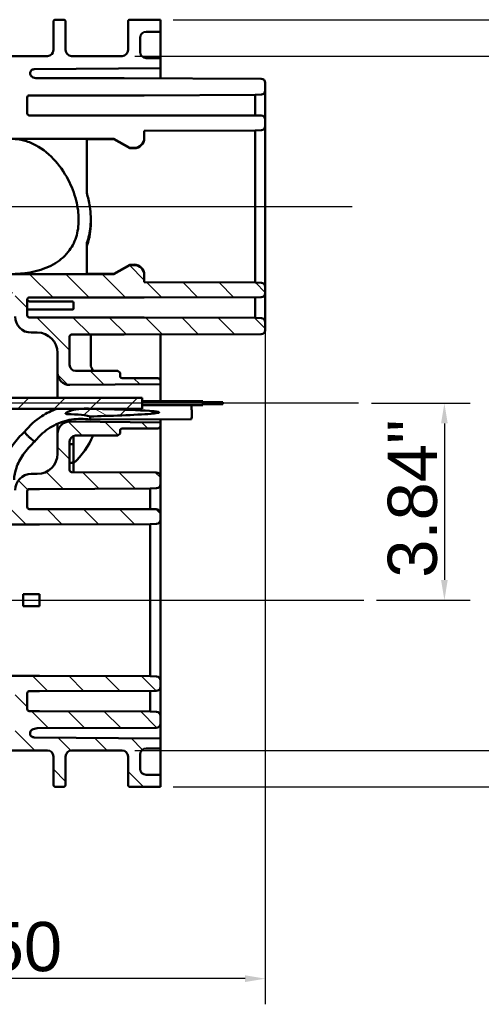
# Model space of a CAD drawing. Header units: inches. Extents: x 0 to 93.5, y 0 to 66.1.
# Tile 435 of 437: x 68.3 to 77.3, y 25.5 to 44.7. Entities that reach past the tile are written whole.
import ezdxf

# ---------------------------------------------------------------- set-up
doc = ezdxf.new("R2010")
doc.units = ezdxf.units.IN
doc.header["$LTSCALE"] = 4
doc.header["$MEASUREMENT"] = 0
for name, color, linetype, lineweight in [('Centerline (ANSI)', 7, 'Continuous', 25), ('Dimension (ANSI)', 7, 'Continuous', 25), ('Hatch (ANSI)', 7, 'Continuous', 18), ('Visible (ANSI)', 7, 'Continuous', 50)]:
    doc.layers.add(name, color=color, linetype=linetype, lineweight=lineweight)
doc.styles.add('Note Text (ANSI)', font='arial.ttf')
doc.dimstyles.new('Default (ANSI)', dxfattribs={"dimscale": 4, "dimtxt": 0.24, "dimasz": 0.098425, "dimexe": 0.125, "dimexo": 0.0625, "dimgap": 0.031496, "dimtad": 0, "dimtih": 1, "dimtoh": 1, "dimrnd": 1e-08, "dimzin": 4, "dimdsep": 46, "dimtxsty": 'Note Text (ANSI)', "dimcen": 0.09, "dimdle": 0.393701, "dimclrd": 256, "dimclre": 256, "dimclrt": 256, "dimadec": 0, "dimazin": 1, "dimtfac": 0.5, "dimtofl": 0, "dimtmove": 0, "dimatfit": 3, "dimfxl": 1, "dimtolj": 1, "dimtzin": 4, "dimlwd": -1, "dimlwe": -1, "dimarcsym": 0})

# ---------------------------------------------------------------- blocks, each defined once
blk = doc.blocks.new('*D10')
at = {"layer": 'Defpoints', "color": 0, "transparency": 16777216}
for p in [(74.874, 37.217), (74.973, 33.379), (76.548, 33.379)]:
    blk.add_point(p, dxfattribs=at)
at = {"layer": 'Dimension (ANSI)', "transparency": 16777216}
for p, q in [((75.124, 37.217), (77.048, 37.217)), ((76.548, 36.824), (76.548, 33.773)), ((75.223, 33.379), (77.048, 33.379))]:
    blk.add_line(p, q, dxfattribs=at)
for points in [[(76.482, 36.824), (76.613, 36.824), (76.548, 37.217)], [(76.482, 33.773), (76.613, 33.773), (76.548, 33.379)]]:
    blk.add_solid(points, dxfattribs=at)
at = {"layer": 'Dimension (ANSI)', "transparency": 16777216, "insert": (75.441, 33.815), "char_height": 0.96, "attachment_point": 1, "rotation": 90, "style": 'Note Text (ANSI)'}
blk.add_mtext('\\A1;\\fArial|b0|i0;\\H0.9600;3.84"', dxfattribs=at)
blk = doc.blocks.new('*D11')
at = {"layer": 'Defpoints', "color": 0, "transparency": 16777216}
for p in [(70.255, 43.989), (70.255, 30.446), (78.897, 30.446)]:
    blk.add_point(p, dxfattribs=at)
at = {"layer": 'Dimension (ANSI)', "transparency": 16777216}
for p, q in [((70.505, 43.989), (79.397, 43.989)), ((78.897, 43.595), (78.897, 30.839)), ((70.505, 30.446), (79.397, 30.446))]:
    blk.add_line(p, q, dxfattribs=at)
for points in [[(78.831, 43.595), (78.962, 43.595), (78.897, 43.989)], [(78.831, 30.839), (78.962, 30.839), (78.897, 30.446)]]:
    blk.add_solid(points, dxfattribs=at)
at = {"layer": 'Dimension (ANSI)', "transparency": 16777216, "insert": (77.79, 35.406), "char_height": 0.96, "attachment_point": 1, "rotation": 90, "style": 'Note Text (ANSI)'}
blk.add_mtext('\\A1;\\fArial|b0|i0;\\H0.9600;13.54"', dxfattribs=at)
blk = doc.blocks.new('*D12')
at = {"layer": 'Defpoints', "color": 0, "transparency": 16777216}
for p in [(71.003, 44.698), (71.003, 29.737), (81.731, 29.737)]:
    blk.add_point(p, dxfattribs=at)
at = {"layer": 'Dimension (ANSI)', "transparency": 16777216}
for p, q in [((71.253, 44.698), (82.231, 44.698)), ((81.731, 44.304), (81.731, 30.131)), ((71.253, 29.737), (82.231, 29.737))]:
    blk.add_line(p, q, dxfattribs=at)
for points in [[(81.666, 44.304), (81.797, 44.304), (81.731, 44.698)], [(81.666, 30.131), (81.797, 30.131), (81.731, 29.737)]]:
    blk.add_solid(points, dxfattribs=at)
at = {"layer": 'Dimension (ANSI)', "transparency": 16777216, "insert": (80.625, 35.406), "char_height": 0.96, "attachment_point": 1, "rotation": 90, "style": 'Note Text (ANSI)'}
blk.add_mtext('\\A1;\\fArial|b0|i0;\\H0.9600;14.96"', dxfattribs=at)
blk = doc.blocks.new('*D14')
at = {"layer": 'Defpoints', "color": 0, "transparency": 16777216}
for p in [(73.05, 39.488), (61.554, 29.737), (61.554, 25.997)]:
    blk.add_point(p, dxfattribs=at)
at = {"layer": 'Dimension (ANSI)', "transparency": 16777216}
for p, q in [((73.05, 39.238), (73.05, 25.497)), ((61.554, 29.487), (61.554, 25.497)), ((72.656, 25.997), (61.948, 25.997))]:
    blk.add_line(p, q, dxfattribs=at)
for points in [[(61.948, 26.063), (61.948, 25.931), (61.554, 25.997)], [(72.656, 26.063), (72.656, 25.931), (73.05, 25.997)]]:
    blk.add_solid(points, dxfattribs=at)
at = {"layer": 'Dimension (ANSI)', "transparency": 16777216, "insert": (65.729, 27.103), "char_height": 0.96, "attachment_point": 1, "style": 'Note Text (ANSI)'}
blk.add_mtext('\\A1;11.50', dxfattribs=at)

msp = doc.modelspace()

# ---------------------------------------------------------------- hatches: boundary and pattern name
at = {"layer": 'Hatch (ANSI)'}
h = msp.add_hatch(dxfattribs=at)
h.set_pattern_fill('ANSI31', color=256, scale=4, angle=90.0002, style=0)
edge = h.paths.add_edge_path()
edge.add_line((71.003, 36.843), (69.233, 36.859))
edge.add_ellipse((69.231, 36.623), major_axis=(-0.236, 0.002), ratio=1, start_angle=270, end_angle=360.5)
edge.add_line((68.995, 36.623), (68.995, 36.233))
edge.add_ellipse((68.601, 36.233), major_axis=(0, -0.394), ratio=1, start_angle=0, end_angle=90, ccw=False)
edge.add_line((68.601, 35.839), (68.483, 35.839))
edge.add_ellipse((68.483, 35.524), major_axis=(-0.315, 0), ratio=1, start_angle=270, end_angle=360)
edge.add_line((68.168, 35.524), (68.168, 35.154))
edge.add_line((68.168, 35.154), (68.09, 35.154))
edge.add_line((68.09, 35.154), (68.09, 34.855))
edge.add_line((68.09, 34.855), (68.641, 34.855))
edge.add_line((68.641, 34.855), (70.806, 34.862))
edge.add_line((70.806, 34.862), (70.928, 34.868))
edge.add_ellipse((70.924, 34.947), major_axis=(0.0787, 0.0037), ratio=1, start_angle=270, end_angle=357.309)
edge.add_line((71.003, 34.947), (71.003, 35.072))
edge.add_ellipse((70.924, 35.072), major_axis=(0, 0.0787), ratio=1, start_angle=270, end_angle=359.9045)
edge.add_line((70.924, 35.151), (68.641, 35.154))
edge.add_line((68.641, 35.154), (68.444, 35.154))
edge.add_ellipse((68.444, 35.194), major_axis=(-0.0394, 0), ratio=1, start_angle=0, end_angle=90, ccw=False)
edge.add_line((68.404, 35.194), (68.404, 35.505))
edge.add_ellipse((68.444, 35.505), major_axis=(0, 0.0394), ratio=1, start_angle=0, end_angle=90, ccw=False)
edge.add_line((68.444, 35.544), (68.641, 35.544))
edge.add_line((68.641, 35.544), (70.806, 35.553))
edge.add_line((70.806, 35.553), (70.928, 35.559))
edge.add_ellipse((70.924, 35.638), major_axis=(0.0787, 0.0038), ratio=1, start_angle=270, end_angle=357.2613)
edge.add_line((71.003, 35.638), (71.003, 35.791))
edge.add_ellipse((70.924, 35.791), major_axis=(0, 0.0787), ratio=1, start_angle=270, end_angle=359.783)
edge.add_line((70.924, 35.869), (69.27, 35.876))
edge.add_ellipse((69.271, 35.915), major_axis=(-0.0394, 0.0001), ratio=1, start_angle=0.217, end_angle=90, ccw=False)
edge.add_line((69.231, 35.915), (69.231, 36.469))
edge.add_ellipse((69.349, 36.469), major_axis=(0, 0.118), ratio=1, start_angle=0, end_angle=90, ccw=False)
edge.add_line((69.349, 36.587), (70.176, 36.587))
edge.add_line((70.176, 36.587), (70.216, 36.627))
edge.add_line((70.216, 36.627), (70.216, 36.686))
edge.add_ellipse((70.255, 36.686), major_axis=(0, 0.0394), ratio=1, start_angle=0, end_angle=90, ccw=False)
edge.add_line((70.255, 36.725), (70.964, 36.725))
edge.add_line((70.964, 36.725), (71.003, 36.765))
edge.add_line((71.003, 36.765), (71.003, 36.843))
edge = h.paths.add_edge_path()
edge.add_ellipse((68.164, 39.505), major_axis=(0.0236, 0), ratio=1, start_angle=270, end_angle=360)
edge.add_line((68.188, 39.505), (68.188, 39.521))
edge.add_line((68.188, 39.521), (68.188, 39.56))
edge.add_line((68.188, 39.56), (68.188, 39.576))
edge.add_ellipse((68.164, 39.576), major_axis=(0, 0.0236), ratio=1, start_angle=270, end_angle=360)
edge.add_line((68.164, 39.599), (68.151, 39.599))
edge.add_line((68.151, 39.599), (68.127, 39.599))
edge.add_line((68.127, 39.599), (68.09, 39.599))
edge.add_line((68.09, 39.599), (67.971, 39.599))
edge.add_line((67.971, 39.599), (67.932, 39.639))
edge.add_line((67.932, 39.639), (67.932, 39.737))
edge.add_line((67.932, 39.737), (68.09, 39.737))
edge.add_line((68.09, 39.737), (70.097, 39.737))
edge.add_line((70.097, 39.737), (70.404, 39.914))
edge.add_line((70.404, 39.914), (70.491, 39.914))
edge.add_ellipse((70.491, 39.717), major_axis=(0, 0.197), ratio=1, start_angle=270, end_angle=360, ccw=False)
edge.add_line((70.688, 39.717), (70.688, 39.58))
edge.add_line((70.688, 39.58), (72.853, 39.572))
edge.add_line((72.853, 39.572), (72.975, 39.567))
edge.add_ellipse((72.971, 39.488), major_axis=(0, 0.0787), ratio=1, start_angle=270, end_angle=357.309, ccw=False)
edge.add_line((73.05, 39.488), (73.05, 39.363))
edge.add_ellipse((72.971, 39.363), major_axis=(0.0787, 0.0001), ratio=1, start_angle=270, end_angle=359.9045, ccw=False)
edge.add_line((72.972, 39.284), (70.688, 39.28))
edge.add_line((70.688, 39.28), (68.444, 39.28))
edge.add_ellipse((68.444, 39.241), major_axis=(0, 0.0394), ratio=1, start_angle=0, end_angle=90)
edge.add_line((68.404, 39.241), (68.404, 38.93))
edge.add_ellipse((68.444, 38.93), major_axis=(-0.0394, 0), ratio=1, start_angle=0, end_angle=90)
edge.add_line((68.444, 38.891), (70.688, 38.891))
edge.add_line((70.688, 38.891), (72.853, 38.882))
edge.add_line((72.853, 38.882), (72.975, 38.876))
edge.add_ellipse((72.971, 38.797), major_axis=(0, 0.0787), ratio=1, start_angle=270, end_angle=357.2613, ccw=False)
edge.add_line((73.05, 38.797), (73.05, 38.644))
edge.add_ellipse((72.971, 38.644), major_axis=(0.0787, 0.0003), ratio=1, start_angle=270, end_angle=359.7954, ccw=False)
edge.add_line((72.972, 38.566), (70.294, 38.556))
edge.add_line((70.294, 38.556), (69.271, 38.556))
edge.add_ellipse((69.271, 38.517), major_axis=(0, 0.0394), ratio=1, start_angle=0, end_angle=90)
edge.add_line((69.231, 38.517), (69.231, 37.965))
edge.add_ellipse((69.349, 37.965), major_axis=(-0.118, 0), ratio=1, start_angle=0, end_angle=90)
edge.add_line((69.349, 37.847), (70.176, 37.847))
edge.add_line((70.176, 37.847), (70.216, 37.808))
edge.add_line((70.216, 37.808), (70.216, 37.749))
edge.add_ellipse((70.255, 37.749), major_axis=(-0.0394, 0), ratio=1, start_angle=0, end_angle=90)
edge.add_line((70.255, 37.71), (70.964, 37.71))
edge.add_line((70.964, 37.71), (71.003, 37.67))
edge.add_line((71.003, 37.67), (71.003, 37.591))
edge.add_line((71.003, 37.591), (69.233, 37.576))
edge.add_ellipse((69.231, 37.812), major_axis=(0, -0.236), ratio=1, start_angle=270, end_angle=360.5, ccw=False)
edge.add_line((68.995, 37.812), (68.995, 38.202))
edge.add_ellipse((68.601, 38.202), major_axis=(0.394, 0), ratio=1, start_angle=0, end_angle=90)
edge.add_line((68.601, 38.595), (68.483, 38.595))
edge.add_ellipse((68.483, 38.91), major_axis=(0, -0.315), ratio=1, start_angle=270, end_angle=360, ccw=False)
edge.add_line((68.168, 38.91), (68.168, 39.363))
edge.add_line((68.168, 39.363), (68.09, 39.363))
edge.add_line((68.09, 39.363), (68.09, 39.461))
edge.add_line((68.09, 39.461), (68.109, 39.481))
edge.add_line((68.109, 39.481), (68.164, 39.481))
edge = h.paths.add_edge_path()
edge.add_line((63.168, 30.31), (63.168, 30.148))
edge.add_line((63.168, 30.148), (62.617, 30.143))
edge.add_line((62.617, 30.143), (61.633, 30.135))
edge.add_line((61.633, 30.135), (61.633, 30.135))
edge.add_line((61.633, 30.135), (61.633, 30.127))
edge.add_ellipse((61.613, 30.127), major_axis=(0, -0.0197), ratio=1, start_angle=36.8699, end_angle=90, ccw=False)
edge.add_ellipse((61.613, 30.127), major_axis=(-0.0157, -0.0118), ratio=1, start_angle=53.1301, end_angle=90, ccw=False)
edge.add_line((61.613, 30.107), (61.554, 30.107))
edge.add_line((61.554, 30.107), (61.554, 29.993))
edge.add_line((61.554, 29.993), (61.554, 29.737))
edge.add_line((61.554, 29.737), (63.05, 29.737))
edge.add_ellipse((63.05, 30.013), major_axis=(0.276, 0), ratio=1, start_angle=270, end_angle=360)
edge.add_line((63.326, 30.013), (63.326, 30.305))
edge.add_ellipse((63.444, 30.305), major_axis=(0, 0.118), ratio=1, start_angle=0.5, end_angle=90, ccw=False)
edge.add_line((63.443, 30.423), (64.427, 30.431))
edge.add_ellipse((64.428, 30.313), major_axis=(0.118, 0.001), ratio=1, start_angle=359.5, end_angle=450, ccw=False)
edge.add_line((64.546, 30.313), (64.546, 29.776))
edge.add_ellipse((64.586, 29.776), major_axis=(0, -0.0394), ratio=1, start_angle=270, end_angle=360)
edge.add_line((64.586, 29.737), (64.743, 29.737))
edge.add_ellipse((64.743, 29.776), major_axis=(0.0394, 0), ratio=1, start_angle=270, end_angle=360)
edge.add_line((64.782, 29.776), (64.782, 30.317))
edge.add_ellipse((64.901, 30.317), major_axis=(0, 0.118), ratio=1, start_angle=0.5, end_angle=90, ccw=False)
edge.add_line((64.9, 30.436), (65.884, 30.444))
edge.add_ellipse((65.885, 30.326), major_axis=(0.118, 0.001), ratio=1, start_angle=359.5, end_angle=450, ccw=False)
edge.add_line((66.003, 30.326), (66.003, 29.776))
edge.add_ellipse((66.042, 29.776), major_axis=(0, -0.0394), ratio=1, start_angle=270, end_angle=360)
edge.add_line((66.042, 29.737), (66.2, 29.737))
edge.add_ellipse((66.2, 29.776), major_axis=(0.0394, 0), ratio=1, start_angle=270, end_angle=360)
edge.add_line((66.239, 29.776), (66.239, 30.33))
edge.add_ellipse((66.357, 30.33), major_axis=(0, 0.118), ratio=1, start_angle=0.5, end_angle=90, ccw=False)
edge.add_line((66.356, 30.448), (67.34, 30.457))
edge.add_ellipse((67.342, 30.339), major_axis=(0.118, 0.001), ratio=1, start_angle=359.5, end_angle=450, ccw=False)
edge.add_line((67.46, 30.339), (67.46, 29.776))
edge.add_ellipse((67.499, 29.776), major_axis=(0, -0.0394), ratio=1, start_angle=270, end_angle=360)
edge.add_line((67.499, 29.737), (67.656, 29.737))
edge.add_ellipse((67.656, 29.776), major_axis=(0.0394, 0), ratio=1, start_angle=270, end_angle=360)
edge.add_line((67.696, 29.776), (67.696, 30.328))
edge.add_ellipse((67.814, 30.328), major_axis=(0, 0.118), ratio=1, start_angle=0, end_angle=90, ccw=False)
edge.add_line((67.814, 30.446), (68.798, 30.446))
edge.add_ellipse((68.798, 30.328), major_axis=(0.118, 0), ratio=1, start_angle=0, end_angle=90, ccw=False)
edge.add_line((68.916, 30.328), (68.916, 29.776))
edge.add_ellipse((68.956, 29.776), major_axis=(0, -0.0394), ratio=1, start_angle=270, end_angle=360)
edge.add_line((68.956, 29.737), (69.113, 29.737))
edge.add_ellipse((69.113, 29.776), major_axis=(0.0394, 0), ratio=1, start_angle=270, end_angle=360)
edge.add_line((69.153, 29.776), (69.153, 30.328))
edge.add_ellipse((69.271, 30.328), major_axis=(0, 0.118), ratio=1, start_angle=0, end_angle=90, ccw=False)
edge.add_line((69.271, 30.446), (70.255, 30.446))
edge.add_ellipse((70.255, 30.328), major_axis=(0.118, 0), ratio=1, start_angle=0, end_angle=90, ccw=False)
edge.add_line((70.373, 30.328), (70.373, 29.776))
edge.add_ellipse((70.412, 29.776), major_axis=(0, -0.0394), ratio=1, start_angle=270, end_angle=360)
edge.add_line((70.412, 29.737), (71.003, 29.737))
edge.add_line((71.003, 29.737), (71.003, 29.973))
edge.add_line((71.003, 29.973), (70.727, 29.973))
edge.add_ellipse((70.727, 30.091), major_axis=(-0.118, 0), ratio=1, start_angle=0, end_angle=90, ccw=False)
edge.add_line((70.609, 30.091), (70.609, 30.367))
edge.add_ellipse((70.727, 30.367), major_axis=(0, 0.118), ratio=1, start_angle=0, end_angle=90, ccw=False)
edge.add_line((70.727, 30.485), (71.003, 30.485))
edge.add_line((71.003, 30.485), (71.003, 30.682))
edge.add_line((71.003, 30.682), (68.537, 30.703))
edge.add_spline(control_points=[(68.537, 30.703), (68.529, 30.704), (68.521, 30.705), (68.505, 30.71), (68.498, 30.714), (68.483, 30.724), (68.476, 30.732), (68.465, 30.749), (68.462, 30.759), (68.458, 30.779), (68.459, 30.79), (68.463, 30.81), (68.467, 30.819), (68.479, 30.836), (68.487, 30.843), (68.495, 30.849)], knot_values=[-0.51428, -0.51428, -0.51428, -0.51428, -0.452462, -0.452462, -0.390644, -0.390644, -0.312516, -0.312516, -0.234387, -0.234387, -0.156258, -0.156258, -0.078129, -0.078129, 0, 0, 0, 0], degree=3, periodic=0)
edge.add_ellipse((68.601, 30.683), major_axis=(0.166, 0.106), ratio=1, start_angle=57.6261, end_angle=90, ccw=False)
edge.add_line((68.601, 30.88), (70.924, 30.888))
edge.add_ellipse((70.924, 30.967), major_axis=(0.0787, 0.0003), ratio=1, start_angle=270, end_angle=359.783)
edge.add_line((71.003, 30.967), (71.003, 31.12))
edge.add_ellipse((70.924, 31.12), major_axis=(0, 0.0787), ratio=1, start_angle=270, end_angle=357.2613)
edge.add_line((70.928, 31.199), (70.806, 31.204))
edge.add_line((70.806, 31.204), (68.641, 31.213))
edge.add_line((68.641, 31.213), (68.444, 31.213))
edge.add_ellipse((68.444, 31.253), major_axis=(-0.0394, 0), ratio=1, start_angle=0, end_angle=90, ccw=False)
edge.add_line((68.404, 31.253), (68.404, 31.564))
edge.add_ellipse((68.444, 31.564), major_axis=(0, 0.0394), ratio=1, start_angle=0, end_angle=90, ccw=False)
edge.add_line((68.444, 31.603), (68.641, 31.603))
edge.add_line((68.641, 31.603), (70.924, 31.607))
edge.add_ellipse((70.924, 31.686), major_axis=(0.0787, 0.0001), ratio=1, start_angle=270, end_angle=359.9045)
edge.add_line((71.003, 31.686), (71.003, 31.811))
edge.add_ellipse((70.924, 31.811), major_axis=(0, 0.0787), ratio=1, start_angle=270, end_angle=357.309)
edge.add_line((70.928, 31.889), (70.806, 31.895))
edge.add_line((70.806, 31.895), (68.641, 31.902))
edge.add_line((68.641, 31.902), (68.09, 31.902))
edge.add_line((68.09, 31.902), (68.09, 31.603))
edge.add_line((68.09, 31.603), (68.168, 31.603))
edge.add_line((68.168, 31.603), (68.168, 30.837))
edge.add_ellipse((68.03, 30.837), major_axis=(0, -0.138), ratio=1, start_angle=0.5, end_angle=90, ccw=False)
edge.add_line((68.032, 30.699), (61.554, 30.643))
edge.add_line((61.554, 30.643), (61.554, 30.564))
edge.add_line((61.554, 30.564), (61.554, 30.465))
edge.add_line((61.554, 30.465), (61.554, 30.351))
edge.add_line((61.554, 30.351), (61.613, 30.351))
edge.add_ellipse((61.613, 30.332), major_axis=(0.0197, 0), ratio=1, start_angle=53.1301, end_angle=90, ccw=False)
edge.add_ellipse((61.613, 30.332), major_axis=(0.0157, -0.0118), ratio=1, start_angle=36.8699, end_angle=90, ccw=False)
edge.add_line((61.633, 30.332), (61.633, 30.324))
edge.add_line((61.633, 30.324), (61.633, 30.324))
edge.add_line((61.633, 30.324), (62.617, 30.315))
edge.add_line((62.617, 30.315), (63.168, 30.31))
h = msp.add_hatch(dxfattribs=at)
h.set_pattern_fill('ANSI31', color=256, scale=4, style=0)
h.paths.add_polyline_path([(66.712, 37.326), (66.712, 37.109), (69.437, 37.109), (69.732, 37.109), (70.649, 37.109), (70.649, 37.326)])
h = msp.add_hatch(dxfattribs=at)
h.set_pattern_fill('ANSI31', color=256, scale=4, angle=105.0002, style=0)
edge = h.paths.add_edge_path()
edge.add_spline(control_points=[(69.637, 36.961), (69.974, 36.97), (70.54, 36.989), (70.859, 37.016), (70.912, 37.022), (70.955, 37.03), (70.965, 37.032), (70.972, 37.035), (70.974, 37.036), (70.976, 37.038), (70.976, 37.038), (70.977, 37.039), (70.977, 37.039), (70.977, 37.04), (70.977, 37.04), (70.977, 37.041), (70.977, 37.041), (70.977, 37.042), (70.977, 37.042), (70.975, 37.043), (70.974, 37.044), (70.967, 37.048), (70.959, 37.05), (70.917, 37.058), (70.86, 37.064), (70.788, 37.069)], knot_values=[-10.58643, -10.58643, -10.58643, -10.58643, -4.969898, -4.969898, -4.112083, -4.112083, -3.837783, -3.837783, -3.763118, -3.763118, -3.730526, -3.730526, -3.711942, -3.711942, -3.696896, -3.696896, -3.680356, -3.680356, -3.656239, -3.656239, -3.594529, -3.594529, -3.400438, -3.400438, -2.751905, -2.751905, -2.751905, -2.751905], degree=3, periodic=0)
edge.add_spline(control_points=[(70.788, 37.069), (70.582, 37.084), (70.252, 37.095), (69.919, 37.105), (69.825, 37.107), (69.732, 37.109)], knot_values=[-2.751905, -2.751905, -2.751905, -2.751905, -0.91488, -0.91488, -0.21274, -0.21274, -0.21274, -0.21274], degree=3, periodic=0)
edge.add_spline(control_points=[(69.732, 37.109), (69.704, 37.11), (69.676, 37.11), (69.648, 37.111)], knot_values=[-0.21274, -0.21274, -0.21274, -0.21274, 0, 0, 0, 0], degree=3, periodic=0)
edge.add_spline(control_points=[(69.648, 37.111), (69.588, 37.116), (69.528, 37.116), (69.458, 37.111), (69.447, 37.11), (69.437, 37.109)], knot_values=[-4.573097, -4.573097, -4.573097, -4.573097, -3.832828, -3.832828, -3.699206, -3.699206, -3.699206, -3.699206], degree=3, periodic=0)
edge.add_spline(control_points=[(69.437, 37.109), (69.368, 37.102), (69.309, 37.089), (69.252, 37.072), (69.24, 37.068), (69.23, 37.064)], knot_values=[-3.699206, -3.699206, -3.699206, -3.699206, -2.803083, -2.803083, -2.556646, -2.556646, -2.556646, -2.556646], degree=3, periodic=0)
edge.add_spline(control_points=[(69.23, 37.064), (69.207, 37.056), (69.188, 37.047), (69.17, 37.036), (69.162, 37.031), (69.156, 37.024), (69.155, 37.023), (69.154, 37.021), (69.154, 37.02), (69.154, 37.018), (69.154, 37.017), (69.155, 37.016), (69.155, 37.015), (69.156, 37.013), (69.157, 37.012), (69.162, 37.01), (69.168, 37.008), (69.212, 37), (69.294, 37.005), (69.482, 36.991), (69.559, 36.979), (69.637, 36.961)], knot_values=[-2.556646, -2.556646, -2.556646, -2.556646, -2.020589, -2.020589, -1.774084, -1.774084, -1.717492, -1.717492, -1.683855, -1.683855, -1.655773, -1.655773, -1.624789, -1.624789, -1.576711, -1.576711, -1.425925, -1.425925, -0.615376, -0.615376, -0.006721, -0.006721, -0.006721, -0.006721], degree=3, periodic=0)
h = msp.add_hatch(dxfattribs=at)
h.set_pattern_fill('ANSI31', color=256, scale=4, style=0)
edge = h.paths.add_edge_path()
edge.add_spline(control_points=[(69.637, 36.961), (69.974, 36.97), (70.54, 36.989), (70.859, 37.016), (70.912, 37.022), (70.955, 37.03), (70.965, 37.032), (70.972, 37.035), (70.974, 37.036), (70.976, 37.038), (70.976, 37.038), (70.977, 37.039), (70.977, 37.039), (70.977, 37.04), (70.977, 37.04), (70.977, 37.041), (70.977, 37.041), (70.977, 37.042), (70.977, 37.042), (70.975, 37.043), (70.974, 37.044), (70.967, 37.048), (70.959, 37.05), (70.917, 37.058), (70.86, 37.064), (70.788, 37.069)], knot_values=[-10.58643, -10.58643, -10.58643, -10.58643, -4.969898, -4.969898, -4.112083, -4.112083, -3.837783, -3.837783, -3.763118, -3.763118, -3.730526, -3.730526, -3.711942, -3.711942, -3.696896, -3.696896, -3.680356, -3.680356, -3.656239, -3.656239, -3.594529, -3.594529, -3.400438, -3.400438, -2.751905, -2.751905, -2.751905, -2.751905], degree=3, periodic=0)
edge.add_spline(control_points=[(70.788, 37.069), (70.582, 37.084), (70.252, 37.095), (69.919, 37.105), (69.825, 37.107), (69.732, 37.109)], knot_values=[-2.751905, -2.751905, -2.751905, -2.751905, -0.91488, -0.91488, -0.21274, -0.21274, -0.21274, -0.21274], degree=3, periodic=0)
edge.add_spline(control_points=[(69.732, 37.109), (69.704, 37.11), (69.676, 37.11), (69.648, 37.111)], knot_values=[-0.21274, -0.21274, -0.21274, -0.21274, 0, 0, 0, 0], degree=3, periodic=0)
edge.add_spline(control_points=[(69.648, 37.111), (69.588, 37.116), (69.528, 37.116), (69.458, 37.111), (69.447, 37.11), (69.437, 37.109)], knot_values=[-4.573097, -4.573097, -4.573097, -4.573097, -3.832828, -3.832828, -3.699206, -3.699206, -3.699206, -3.699206], degree=3, periodic=0)
edge.add_spline(control_points=[(69.437, 37.109), (69.368, 37.102), (69.309, 37.089), (69.252, 37.072), (69.24, 37.068), (69.23, 37.064)], knot_values=[-3.699206, -3.699206, -3.699206, -3.699206, -2.803083, -2.803083, -2.556646, -2.556646, -2.556646, -2.556646], degree=3, periodic=0)
edge.add_spline(control_points=[(69.23, 37.064), (69.207, 37.056), (69.188, 37.047), (69.17, 37.036), (69.162, 37.031), (69.156, 37.024), (69.155, 37.023), (69.154, 37.021), (69.154, 37.02), (69.154, 37.018), (69.154, 37.017), (69.155, 37.016), (69.155, 37.015), (69.156, 37.013), (69.157, 37.012), (69.162, 37.01), (69.168, 37.008), (69.212, 37), (69.294, 37.005), (69.482, 36.991), (69.559, 36.979), (69.637, 36.961)], knot_values=[-2.556646, -2.556646, -2.556646, -2.556646, -2.020589, -2.020589, -1.774084, -1.774084, -1.717492, -1.717492, -1.683855, -1.683855, -1.655773, -1.655773, -1.624789, -1.624789, -1.576711, -1.576711, -1.425925, -1.425925, -0.615376, -0.615376, -0.006721, -0.006721, -0.006721, -0.006721], degree=3, periodic=0)

# ---------------------------------------------------------------- linework, layer by layer
at = {"layer": 'Centerline (ANSI)', "linetype": 'Continuous'}
for p, q in [((59.426, 41.056), (74.75, 41.056)), ((74.874, 37.217), (59.475, 37.217)), ((59.747, 33.379), (74.973, 33.379))]:
    msp.add_line(p, q, dxfattribs=at)
at = {"layer": 'Visible (ANSI)'}
for p, q in [((68.916, 44.658), (68.916, 44.107)), ((69.113, 44.698), (68.956, 44.698)), ((69.153, 44.107), (69.153, 44.658)), ((70.373, 44.658), (70.373, 44.107)), ((71.003, 44.698), (70.412, 44.698)), ((71.003, 44.461), (71.003, 44.698)), ((70.727, 44.461), (71.003, 44.461)), ((71.003, 44.461), (71.003, 43.95)), ((70.609, 44.068), (70.609, 44.343)), ((68.798, 43.989), (67.814, 43.989)), ((70.255, 43.989), (69.271, 43.989)), ((71.003, 43.95), (70.727, 43.95)), ((71.003, 43.753), (71.003, 43.95)), ((68.538, 43.731), (71.003, 43.753)), ((71.003, 43.753), (71.003, 43.553)), ((70.294, 43.556), (68.601, 43.556)), ((72.972, 43.546), (70.294, 43.556)), ((73.05, 43.315), (73.05, 43.468)), ((68.444, 43.221), (70.688, 43.221)), ((70.688, 43.221), (72.853, 43.23)), ((72.853, 43.23), (72.975, 43.236)), ((72.853, 43.23), (72.853, 42.828)), ((73.05, 42.749), (73.05, 43.315)), ((68.404, 42.871), (68.404, 43.182)), ((70.688, 42.832), (68.444, 42.832)), ((72.972, 42.828), (70.688, 42.832)), ((73.05, 42.624), (73.05, 42.749)), ((70.688, 42.532), (72.853, 42.54)), ((70.688, 42.395), (70.688, 42.532)), ((72.853, 42.54), (72.975, 42.545)), ((72.853, 42.54), (72.853, 39.572)), ((73.05, 39.488), (73.05, 42.624)), ((68.09, 42.375), (70.097, 42.375)), ((70.097, 42.368), (69.566, 42.368)), ((69.566, 42.368), (69.566, 41.322)), ((70.097, 42.375), (70.404, 42.198)), ((70.097, 42.368), (70.097, 42.375)), ((70.404, 42.191), (70.097, 42.368)), ((70.688, 42.387), (70.688, 42.395)), ((70.404, 42.198), (70.491, 42.198)), ((70.404, 42.191), (70.404, 42.198)), ((70.491, 42.191), (70.404, 42.191)), ((69.645, 40.798), (69.645, 40.733)), ((69.566, 40.345), (69.566, 39.744)), ((70.404, 39.92), (70.097, 39.744)), ((70.404, 39.914), (70.097, 39.737)), ((70.491, 39.92), (70.404, 39.92)), ((70.404, 39.914), (70.404, 39.92)), ((70.491, 39.914), (70.404, 39.914)), ((70.097, 39.737), (68.09, 39.737)), ((70.097, 39.744), (69.566, 39.744)), ((70.097, 39.737), (70.097, 39.744)), ((70.688, 39.717), (70.688, 39.725)), ((70.688, 39.58), (70.688, 39.717)), ((72.853, 39.572), (70.688, 39.58)), ((72.975, 39.567), (72.853, 39.572)), ((73.05, 39.363), (73.05, 39.488)), ((73.05, 38.797), (73.05, 39.363)), ((68.404, 38.93), (68.404, 39.241)), ((68.444, 39.28), (70.688, 39.28)), ((69.271, 39.205), (68.444, 39.205)), ((70.688, 39.28), (72.972, 39.284)), ((72.853, 39.284), (72.853, 38.882)), ((68.444, 39.044), (69.271, 39.044)), ((69.31, 39.166), (69.31, 39.068)), ((70.688, 38.891), (68.444, 38.891)), ((72.853, 38.882), (70.688, 38.891)), ((72.975, 38.876), (72.853, 38.882)), ((73.05, 38.644), (73.05, 38.797)), ((68.483, 38.595), (68.601, 38.595)), ((69.231, 37.965), (69.231, 38.517)), ((69.271, 38.556), (70.294, 38.556)), ((69.645, 38.556), (69.645, 37.954)), ((70.294, 38.556), (72.972, 38.566)), ((71.003, 38.558), (71.003, 37.67)), ((68.995, 38.202), (68.995, 37.812)), ((70.176, 37.847), (69.349, 37.847)), ((70.216, 37.808), (70.176, 37.847)), ((68.995, 37.812), (68.995, 37.326)), ((70.216, 37.749), (70.216, 37.808)), ((70.964, 37.71), (70.255, 37.71)), ((71.003, 37.67), (70.964, 37.71)), ((71.003, 37.591), (71.003, 37.67)), ((69.233, 37.576), (71.003, 37.591)), ((71.003, 37.591), (71.003, 37.257)), ((70.649, 37.326), (66.712, 37.326)), ((70.649, 37.109), (70.649, 37.326)), ((70.649, 37.257), (71.83, 37.257)), ((71.83, 37.257), (71.83, 37.178)), ((66.712, 37.109), (70.649, 37.109)), ((70.649, 37.177), (70.913, 37.178)), ((70.649, 37.178), (71.83, 37.178)), ((71.83, 37.237), (72.223, 37.237)), ((71.83, 37.198), (72.223, 37.198)), ((72.223, 37.237), (72.223, 37.198)), ((69.634, 36.898), (71.613, 36.905)), ((71.003, 36.903), (71.003, 36.843)), ((68.995, 36.819), (68.995, 36.623)), ((71.003, 36.843), (69.233, 36.859)), ((70.216, 36.627), (70.216, 36.686)), ((70.255, 36.725), (70.964, 36.725)), ((70.964, 36.725), (71.003, 36.765)), ((71.003, 36.765), (71.003, 36.843)), ((71.003, 36.765), (71.003, 35.791)), ((68.995, 36.623), (68.995, 36.233)), ((69.31, 36.381), (69.31, 36.581)), ((69.349, 36.587), (70.176, 36.587)), ((70.176, 36.587), (70.216, 36.627)), ((69.231, 35.915), (69.231, 36.469)), ((69.271, 36.42), (69.231, 36.42)), ((69.31, 36.381), (69.31, 36.082)), ((69.231, 36.058), (69.271, 36.058)), ((69.31, 35.875), (69.31, 36.082)), ((68.601, 35.839), (68.483, 35.839)), ((70.924, 35.869), (69.27, 35.876)), ((71.003, 35.638), (71.003, 35.791)), ((68.444, 35.544), (68.641, 35.544)), ((68.641, 35.544), (70.806, 35.553)), ((70.806, 35.553), (70.928, 35.559)), ((70.806, 35.553), (70.806, 35.151)), ((71.003, 35.072), (71.003, 35.638)), ((68.404, 35.194), (68.404, 35.505)), ((68.641, 35.154), (68.444, 35.154)), ((70.924, 35.151), (68.641, 35.154)), ((71.003, 34.947), (71.003, 35.072)), ((71.003, 31.811), (71.003, 34.947)), ((68.09, 34.855), (68.641, 34.855)), ((68.641, 34.855), (70.806, 34.862)), ((70.806, 34.862), (70.928, 34.868)), ((70.806, 34.862), (70.806, 31.895)), ((68.641, 33.497), (68.326, 33.497)), ((68.326, 33.497), (68.326, 33.261)), ((68.641, 33.261), (68.641, 33.497)), ((68.641, 33.261), (68.326, 33.261)), ((68.641, 31.902), (68.09, 31.902)), ((70.806, 31.895), (68.641, 31.902)), ((70.928, 31.889), (70.806, 31.895)), ((71.003, 31.686), (71.003, 31.811)), ((71.003, 31.12), (71.003, 31.686)), ((68.404, 31.253), (68.404, 31.564)), ((68.444, 31.603), (68.641, 31.603)), ((68.641, 31.603), (70.924, 31.607)), ((70.806, 31.607), (70.806, 31.204)), ((68.641, 31.213), (68.444, 31.213)), ((70.806, 31.204), (68.641, 31.213)), ((70.928, 31.199), (70.806, 31.204)), ((71.003, 30.967), (71.003, 31.12)), ((71.003, 30.967), (71.003, 30.682)), ((68.601, 30.88), (70.924, 30.888)), ((71.003, 30.682), (68.537, 30.703)), ((71.003, 30.485), (71.003, 30.682)), ((67.814, 30.446), (68.798, 30.446)), ((69.271, 30.446), (70.255, 30.446)), ((70.609, 30.091), (70.609, 30.367)), ((70.727, 30.485), (71.003, 30.485)), ((71.003, 30.485), (71.003, 29.973)), ((68.916, 30.328), (68.916, 29.776)), ((69.153, 29.776), (69.153, 30.328)), ((70.373, 30.328), (70.373, 29.776)), ((71.003, 29.973), (70.727, 29.973)), ((71.003, 29.737), (71.003, 29.973)), ((68.956, 29.737), (69.113, 29.737)), ((70.412, 29.737), (71.003, 29.737))]:
    msp.add_line(p, q, dxfattribs=at)
for centre, radius, start, end in [((68.956, 44.658), 0.0394, 90, 180), ((69.113, 44.658), 0.0394, 0, 90), ((70.412, 44.658), 0.0394, 90, 180), ((70.727, 44.343), 0.118, 90, 180), ((68.798, 44.107), 0.118, 270, 0), ((69.271, 44.107), 0.118, 180, 270), ((70.255, 44.107), 0.118, 270, 0), ((70.727, 44.068), 0.118, 180, 270), ((68.601, 43.753), 0.197, 238.0763, 270), ((72.971, 43.468), 0.0787, 0, 89.7954), ((68.444, 43.182), 0.0394, 90, 180), ((72.971, 43.315), 0.0787, 272.7387, 0), ((68.444, 42.871), 0.0394, 180, 270), ((72.971, 42.749), 0.0787, 0, 89.9045), ((72.971, 42.624), 0.0787, 272.691, 0), ((70.491, 42.395), 0.197, 270, 0), ((70.491, 39.717), 0.197, 0, 90), ((72.971, 39.488), 0.0787, 0, 87.309), ((72.971, 39.363), 0.0787, 270.0955, 0), ((68.444, 39.241), 0.0394, 90, 180), ((68.444, 39.245), 0.0394, 245.3029, 270), ((69.271, 39.166), 0.0394, 0, 90), ((68.483, 38.91), 0.315, 180, 270), ((68.444, 38.93), 0.0394, 180, 270), ((72.971, 38.797), 0.0787, 0, 87.2613), ((68.601, 38.202), 0.394, 0, 90), ((72.971, 38.644), 0.0787, 270.2046, 0), ((69.271, 38.517), 0.0394, 90, 180), ((69.349, 37.965), 0.118, 180, 270), ((68.306, 37.276), 1.496, 22.4315, 26.1877), ((69.231, 37.812), 0.236, 180, 270.5), ((70.255, 37.749), 0.0394, 180, 270), ((69.231, 36.623), 0.236, 89.5, 180), ((70.255, 36.686), 0.0394, 90, 180), ((69.349, 36.469), 0.118, 90, 180), ((68.306, 37.158), 1.496, 312.1484, 337.5685), ((69.271, 36.381), 0.0394, 0, 90), ((68.601, 36.233), 0.394, 270, 0), ((69.271, 35.915), 0.0394, 180, 269.783), ((68.483, 35.524), 0.315, 90, 180), ((70.924, 35.791), 0.0787, 0, 89.783), ((68.444, 35.505), 0.0394, 90, 180), ((70.924, 35.638), 0.0787, 272.7387, 0), ((68.444, 35.194), 0.0394, 180, 270), ((70.924, 35.072), 0.0787, 0, 89.9045), ((70.924, 34.947), 0.0787, 272.691, 0), ((70.924, 31.811), 0.0787, 0, 87.309), ((70.924, 31.686), 0.0787, 270.0955, 0), ((68.444, 31.564), 0.0394, 90, 180), ((68.444, 31.253), 0.0394, 180, 270), ((70.924, 31.12), 0.0787, 0, 87.2613), ((70.924, 30.967), 0.0787, 270.217, 0), ((68.601, 30.683), 0.197, 90.217, 122.5909), ((68.798, 30.328), 0.118, 0, 90), ((69.271, 30.328), 0.118, 90, 180), ((70.255, 30.328), 0.118, 0, 90), ((70.727, 30.367), 0.118, 90, 180), ((70.727, 30.091), 0.118, 180, 270), ((68.956, 29.776), 0.0394, 180, 270), ((69.113, 29.776), 0.0394, 270, 0), ((70.412, 29.776), 0.0394, 180, 270)]:
    msp.add_arc(centre, radius, start, end, dxfattribs=at)
for centre, start_param, end_param in [((70.491, 42.387), 4.712389, 6.283185), ((70.491, 39.725), 0, 1.570796)]:
    msp.add_ellipse(centre, major_axis=(0.197, 0), ratio=0.994522, start_param=start_param, end_param=end_param, dxfattribs=at)
for points, knots in [([(68.497, 43.586), (68.49, 43.59), (68.484, 43.596), (68.473, 43.608), (68.469, 43.615), (68.462, 43.632), (68.46, 43.643), (68.46, 43.663), (68.462, 43.673), (68.47, 43.692), (68.476, 43.701), (68.49, 43.715), (68.499, 43.721), (68.518, 43.729), (68.528, 43.731), (68.538, 43.731)], [-0.5166228, -0.5166228, -0.5166228, -0.5166228, -0.4536336, -0.4536336, -0.3906445, -0.3906445, -0.3125156, -0.3125156, -0.2343867, -0.2343867, -0.1562578, -0.1562578, -0.0781289, -0.0781289, 0, 0, 0, 0]), ([(68.09, 42.375), (68.09, 42.375), (68.09, 42.375), (68.094, 42.375), (68.116, 42.375), (68.164, 42.372), (68.182, 42.37), (68.237, 42.364), (68.274, 42.358), (68.383, 42.332), (68.455, 42.306), (68.662, 42.207), (68.795, 42.11), (69.025, 41.868), (69.124, 41.731), (69.27, 41.45), (69.324, 41.314), (69.391, 41.048), (69.408, 40.923), (69.408, 40.677), (69.392, 40.562), (69.323, 40.346), (69.271, 40.251), (69.123, 40.066), (69.022, 39.986), (68.789, 39.856), (68.651, 39.81), (68.443, 39.766), (68.374, 39.755), (68.27, 39.744), (68.236, 39.742), (68.184, 39.739), (68.166, 39.738), (68.132, 39.737), (68.114, 39.737), (68.095, 39.737), (68.092, 39.737), (68.09, 39.737)], [-0.003379, -0.003379, -0.003379, -0.003379, 0, 0, 0.040757, 0.040757, 0.06586, 0.06586, 0.115963, 0.115963, 0.215352, 0.215352, 0.408054, 0.408054, 0.576981, 0.576981, 0.709352, 0.709352, 0.822224, 0.822224, 0.932369, 0.932369, 1.046907, 1.046907, 1.190324, 1.190324, 1.351841, 1.351841, 1.430566, 1.430566, 1.469642, 1.469642, 1.489142, 1.489142, 1.508629, 1.508629, 1.511424, 1.511424, 1.511424, 1.511424]), ([(69.566, 41.322), (69.591, 41.235), (69.611, 41.146), (69.645, 40.922), (69.65, 40.79), (69.628, 40.548), (69.603, 40.441), (69.566, 40.345)], [-14.017068, -14.017068, -14.017068, -14.017068, -13.186942, -13.186942, -11.963714, -11.963714, -10.830837, -10.830837, -10.830837, -10.830837]), ([(69.566, 40.28), (69.594, 40.354), (69.615, 40.433), (69.639, 40.587), (69.645, 40.66), (69.645, 40.733)], [-6.112332, -6.112332, -6.112332, -6.112332, -5.554259, -5.554259, -5.090535, -5.090535, -5.090535, -5.090535]), ([(68.404, 39.23), (68.404, 39.23), (68.404, 39.23), (68.405, 39.227), (68.41, 39.22), (68.419, 39.214), (68.421, 39.212), (68.423, 39.211)], [-0.2045492, -0.2045492, -0.2045492, -0.2045492, -0.2039513, -0.2039513, -0.0800466, -0.0800466, -0.0511165, -0.0511165, -0.0511165, -0.0511165]), ([(68.423, 39.211), (68.424, 39.212), (68.424, 39.213), (68.428, 39.217), (68.432, 39.219), (68.435, 39.222), (68.435, 39.222), (68.435, 39.222)], [0.07097625, 0.07097625, 0.07097625, 0.07097625, 0.07960685, 0.07960685, 0.11503576, 0.11503576, 0.11562982, 0.11562982, 0.11562982, 0.11562982]), ([(68.444, 39.044), (68.439, 39.044), (68.434, 39.044), (68.425, 39.047), (68.421, 39.049), (68.414, 39.054), (68.411, 39.057), (68.407, 39.063), (68.406, 39.065), (68.405, 39.07), (68.405, 39.072), (68.404, 39.074), (68.404, 39.075), (68.404, 39.075)], [-0.1629345, -0.1629345, -0.1629345, -0.1629345, -0.1264553, -0.1264553, -0.0885613, -0.0885613, -0.0477439, -0.0477439, -0.0239256, -0.0239256, 0, 0, 0.0004781, 0.0004781, 0.0004781, 0.0004781]), ([(69.31, 39.068), (69.31, 39.064), (69.309, 39.059), (69.302, 39.052), (69.298, 39.049), (69.291, 39.046), (69.287, 39.045), (69.279, 39.044), (69.276, 39.044), (69.271, 39.044), (69.271, 39.044), (69.271, 39.044)], [0, 0, 0, 0, 0.0744423, 0.0744423, 0.1191959, 0.1191959, 0.1535619, 0.1535619, 0.1814814, 0.1814814, 0.1844526, 0.1844526, 0.1844526, 0.1844526]), ([(69.649, 37.937), (69.648, 37.938), (69.648, 37.939), (69.647, 37.941), (69.646, 37.942), (69.646, 37.944), (69.646, 37.945), (69.645, 37.948), (69.645, 37.949), (69.645, 37.951), (69.645, 37.952), (69.645, 37.954)], [-5.75918867, -5.75918867, -5.75918867, -5.75918867, -5.74893962, -5.74893962, -5.73869058, -5.73869058, -5.72844154, -5.72844154, -5.7181925, -5.7181925, -5.70794346, -5.70794346, -5.70794346, -5.70794346]), ([(68.353, 36.662), (68.447, 36.781), (68.563, 36.885), (68.781, 37.025), (68.879, 37.073), (68.981, 37.109)], [0, 0, 0, 0, 1.155071, 1.155071, 1.974962, 1.974962, 1.974962, 1.974962]), ([(69.23, 37.064), (69.207, 37.056), (69.188, 37.047), (69.17, 37.036), (69.162, 37.031), (69.156, 37.024), (69.155, 37.023), (69.154, 37.021), (69.154, 37.02), (69.154, 37.018), (69.154, 37.017), (69.155, 37.016), (69.155, 37.015), (69.156, 37.013), (69.157, 37.012), (69.162, 37.01), (69.168, 37.008), (69.212, 37), (69.294, 37.005), (69.482, 36.991), (69.559, 36.979), (69.637, 36.961)], [-2.556646, -2.556646, -2.556646, -2.556646, -2.020589, -2.020589, -1.774084, -1.774084, -1.717492, -1.717492, -1.683855, -1.683855, -1.655773, -1.655773, -1.624789, -1.624789, -1.576711, -1.576711, -1.425925, -1.425925, -0.615376, -0.615376, -0.006721, -0.006721, -0.006721, -0.006721]), ([(69.23, 37.064), (69.207, 37.056), (69.188, 37.047), (69.17, 37.036), (69.162, 37.031), (69.156, 37.024), (69.155, 37.023), (69.154, 37.021), (69.154, 37.02), (69.154, 37.018), (69.154, 37.017), (69.155, 37.016), (69.155, 37.015), (69.156, 37.013), (69.157, 37.012), (69.162, 37.01), (69.168, 37.008), (69.212, 37), (69.294, 37.005), (69.482, 36.991), (69.559, 36.979), (69.637, 36.961)], [-2.556646, -2.556646, -2.556646, -2.556646, -2.020589, -2.020589, -1.774084, -1.774084, -1.717492, -1.717492, -1.683855, -1.683855, -1.655773, -1.655773, -1.624789, -1.624789, -1.576711, -1.576711, -1.425925, -1.425925, -0.615376, -0.615376, -0.006721, -0.006721, -0.006721, -0.006721]), ([(69.648, 37.111), (69.588, 37.116), (69.528, 37.116), (69.385, 37.106), (69.316, 37.091), (69.252, 37.072), (69.24, 37.068), (69.23, 37.064)], [-4.573097, -4.573097, -4.573097, -4.573097, -3.832828, -3.832828, -2.803083, -2.803083, -2.556646, -2.556646, -2.556646, -2.556646]), ([(69.648, 37.111), (69.588, 37.116), (69.528, 37.116), (69.385, 37.106), (69.316, 37.091), (69.252, 37.072), (69.24, 37.068), (69.23, 37.064)], [-4.573097, -4.573097, -4.573097, -4.573097, -3.832828, -3.832828, -2.803083, -2.803083, -2.556646, -2.556646, -2.556646, -2.556646]), ([(69.637, 36.961), (69.974, 36.97), (70.54, 36.989), (70.859, 37.016), (70.912, 37.022), (70.955, 37.03), (70.965, 37.032), (70.972, 37.035), (70.974, 37.036), (70.976, 37.038), (70.976, 37.038), (70.977, 37.039), (70.977, 37.039), (70.977, 37.04), (70.977, 37.04), (70.977, 37.041), (70.977, 37.041), (70.977, 37.042), (70.977, 37.042), (70.975, 37.043), (70.974, 37.044), (70.967, 37.048), (70.959, 37.05), (70.917, 37.058), (70.86, 37.064), (70.788, 37.069)], [-10.58643, -10.58643, -10.58643, -10.58643, -4.969898, -4.969898, -4.112083, -4.112083, -3.837783, -3.837783, -3.763118, -3.763118, -3.730526, -3.730526, -3.711942, -3.711942, -3.696896, -3.696896, -3.680356, -3.680356, -3.656239, -3.656239, -3.594529, -3.594529, -3.400438, -3.400438, -2.751905, -2.751905, -2.751905, -2.751905]), ([(69.637, 36.961), (69.974, 36.97), (70.54, 36.989), (70.859, 37.016), (70.912, 37.022), (70.955, 37.03), (70.965, 37.032), (70.972, 37.035), (70.974, 37.036), (70.976, 37.038), (70.976, 37.038), (70.977, 37.039), (70.977, 37.039), (70.977, 37.04), (70.977, 37.04), (70.977, 37.041), (70.977, 37.041), (70.977, 37.042), (70.977, 37.042), (70.975, 37.043), (70.974, 37.044), (70.967, 37.048), (70.959, 37.05), (70.917, 37.058), (70.86, 37.064), (70.788, 37.069)], [-10.58643, -10.58643, -10.58643, -10.58643, -4.969898, -4.969898, -4.112083, -4.112083, -3.837783, -3.837783, -3.763118, -3.763118, -3.730526, -3.730526, -3.711942, -3.711942, -3.696896, -3.696896, -3.680356, -3.680356, -3.656239, -3.656239, -3.594529, -3.594529, -3.400438, -3.400438, -2.751905, -2.751905, -2.751905, -2.751905]), ([(70.788, 37.069), (70.582, 37.084), (70.252, 37.095), (69.891, 37.105), (69.768, 37.108), (69.648, 37.111)], [-2.751905, -2.751905, -2.751905, -2.751905, -0.91488, -0.91488, 0, 0, 0, 0]), ([(70.788, 37.069), (70.582, 37.084), (70.252, 37.095), (69.891, 37.105), (69.768, 37.108), (69.648, 37.111)], [-2.751905, -2.751905, -2.751905, -2.751905, -0.91488, -0.91488, 0, 0, 0, 0]), ([(71.613, 37.178), (71.613, 37.175), (71.613, 37.17), (71.614, 37.153), (71.614, 37.141), (71.614, 37.113), (71.614, 37.097), (71.615, 37.077), (71.615, 37.074), (71.615, 37.072)], [3.8493916, 3.8493916, 3.8493916, 3.8493916, 3.9685146, 3.9685146, 4.1044422, 4.1044422, 4.240918, 4.240918, 4.2613872, 4.2613872, 4.2613872, 4.2613872]), ([(71.615, 37.072), (71.615, 37.064), (71.615, 37.056), (71.615, 37.038), (71.615, 37.027), (71.615, 37.017), (71.615, 36.999), (71.615, 36.983), (71.615, 36.952), (71.614, 36.939), (71.614, 36.919), (71.614, 36.912), (71.613, 36.906), (71.613, 36.905), (71.613, 36.905)], [2.0606783, 2.0606783, 2.0606783, 2.0606783, 2.1204348, 2.1204348, 2.2007089, 2.2007089, 2.2007089, 2.3375889, 2.3375889, 2.4739689, 2.4739689, 2.6094618, 2.6094618, 2.6853435, 2.6853435, 2.6853435, 2.6853435]), ([(69.634, 36.898), (69.514, 36.918), (69.389, 36.919), (69.151, 36.881), (69.034, 36.842), (68.822, 36.732), (68.724, 36.658), (68.61, 36.541), (68.582, 36.509), (68.555, 36.474)], [0, 0, 0, 0, 0.928345, 0.928345, 1.839898, 1.839898, 2.75196, 2.75196, 3.082183, 3.082183, 3.082183, 3.082183]), ([(69.637, 36.961), (69.637, 36.96), (69.637, 36.96), (69.636, 36.945), (69.635, 36.932), (69.634, 36.912), (69.634, 36.905), (69.634, 36.899), (69.634, 36.898), (69.634, 36.898)], [2.3412762, 2.3412762, 2.3412762, 2.3412762, 2.3427904, 2.3427904, 2.479754, 2.479754, 2.6152065, 2.6152065, 2.6879476, 2.6879476, 2.6879476, 2.6879476]), ([(67.874, 35.728), (67.874, 35.84), (67.897, 35.958), (67.984, 36.19), (68.049, 36.307), (68.195, 36.503), (68.27, 36.586), (68.353, 36.662)], [0, 0, 0, 0, 1.104636, 1.104636, 2.222105, 2.222105, 3.100941, 3.100941, 3.100941, 3.100941]), ([(68.353, 36.662), (68.352, 36.661), (68.352, 36.659), (68.357, 36.65), (68.362, 36.643), (68.369, 36.633), (68.37, 36.633), (68.37, 36.632)], [3.7471681, 3.7471681, 3.7471681, 3.7471681, 3.8476553, 3.8476553, 3.9853678, 3.9853678, 3.9940579, 3.9940579, 3.9940579, 3.9940579]), ([(68.37, 36.632), (68.377, 36.623), (68.386, 36.613), (68.404, 36.595), (68.411, 36.587), (68.419, 36.579)], [3.9940579, 3.9940579, 3.9940579, 3.9940579, 4.1240634, 4.1240634, 4.2133475, 4.2133475, 4.2133475, 4.2133475]), ([(68.419, 36.579), (68.424, 36.575), (68.428, 36.57), (68.441, 36.559), (68.448, 36.552), (68.463, 36.538), (68.471, 36.532), (68.478, 36.525), (68.491, 36.514), (68.503, 36.505), (68.524, 36.489), (68.533, 36.482), (68.547, 36.474), (68.552, 36.473), (68.555, 36.474), (68.555, 36.474), (68.555, 36.474)], [2.0039252, 2.0039252, 2.0039252, 2.0039252, 2.0534375, 2.0534375, 2.1314963, 2.1314963, 2.2094222, 2.2094222, 2.2094222, 2.3455892, 2.3455892, 2.4805612, 2.4805612, 2.615432, 2.615432, 2.6427131, 2.6427131, 2.6427131, 2.6427131]), ([(68.555, 36.474), (68.468, 36.395), (68.39, 36.308), (68.268, 36.134), (68.222, 36.044), (68.164, 35.877), (68.15, 35.798), (68.15, 35.727)], [0, 0, 0, 0, 0.919261, 0.919261, 1.817592, 1.817592, 2.672536, 2.672536, 2.672536, 2.672536]), ([(69.31, 36.082), (69.31, 36.079), (69.309, 36.075), (69.305, 36.07), (69.302, 36.067), (69.295, 36.063), (69.29, 36.061), (69.281, 36.058), (69.275, 36.058), (69.271, 36.058)], [0.4589689, 0.4589689, 0.4589689, 0.4589689, 0.4987895, 0.4987895, 0.5372403, 0.5372403, 0.5745146, 0.5745146, 0.610981, 0.610981, 0.610981, 0.610981]), ([(68.537, 30.703), (68.529, 30.704), (68.521, 30.705), (68.505, 30.71), (68.498, 30.714), (68.483, 30.724), (68.476, 30.732), (68.465, 30.749), (68.462, 30.759), (68.458, 30.779), (68.459, 30.79), (68.463, 30.81), (68.467, 30.819), (68.479, 30.836), (68.487, 30.843), (68.495, 30.849)], [-0.5142797, -0.5142797, -0.5142797, -0.5142797, -0.4524621, -0.4524621, -0.3906445, -0.3906445, -0.3125156, -0.3125156, -0.2343867, -0.2343867, -0.1562578, -0.1562578, -0.0781289, -0.0781289, 0, 0, 0, 0])]:
    msp.add_open_spline(points, degree=3, knots=knots, dxfattribs=at)
msp.add_open_spline([(68.427, 39.209), (68.426, 39.209), (68.424, 39.21), (68.423, 39.211)], degree=3, dxfattribs=at)

# ---------------------------------------------------------------- dimensions: what is measured, and where the dimension line sits
at = {"layer": 'Dimension (ANSI)'}
for base, p1, p2, picture, middle in [((81.731, 29.737), (71.003, 44.698), (71.003, 29.737), '*D12', (81.731, 37.217)), ((78.897, 30.446), (70.255, 43.989), (70.255, 30.446), '*D11', (78.897, 37.217)), ((76.548, 33.379), (74.874, 37.217), (74.973, 33.379), '*D10', (76.548, 35.298))]:
    dim = msp.add_linear_dim(base=base, p1=p1, p2=p2, angle=90, text='\\fArial|b0|i0;\\H0.9600;<>"', dimstyle='Default (ANSI)', override={"dimgap": 0.031496, "dimtad": 1, "dimtih": 0, "dimtoh": 0, "dimdec": 2, "dimtol": 0, "dimlim": 0, "dimtp": 0, "dimtm": 0, "dimtdec": 2, "dimatfit": 1}, dxfattribs=at)
    dim.commit()
    dim.dimension.update_dxf_attribs({"geometry": picture, "text_midpoint": middle, "dimtype": 160})
dim = msp.add_linear_dim(base=(61.554, 25.997), p1=(73.05, 39.488), p2=(61.554, 29.737), angle=180, dimstyle='Default (ANSI)', override={"dimgap": 0.031496, "dimtad": 1, "dimtih": 0, "dimtoh": 0, "dimdec": 2, "dimtol": 0, "dimlim": 0, "dimtp": 0, "dimtm": 0, "dimtdec": 2, "dimatfit": 1}, dxfattribs=at)
dim.commit()
dim.dimension.update_dxf_attribs({"geometry": '*D14', "text_midpoint": (67.302, 25.997), "dimtype": 160})

doc.saveas('drawing.dxf')
